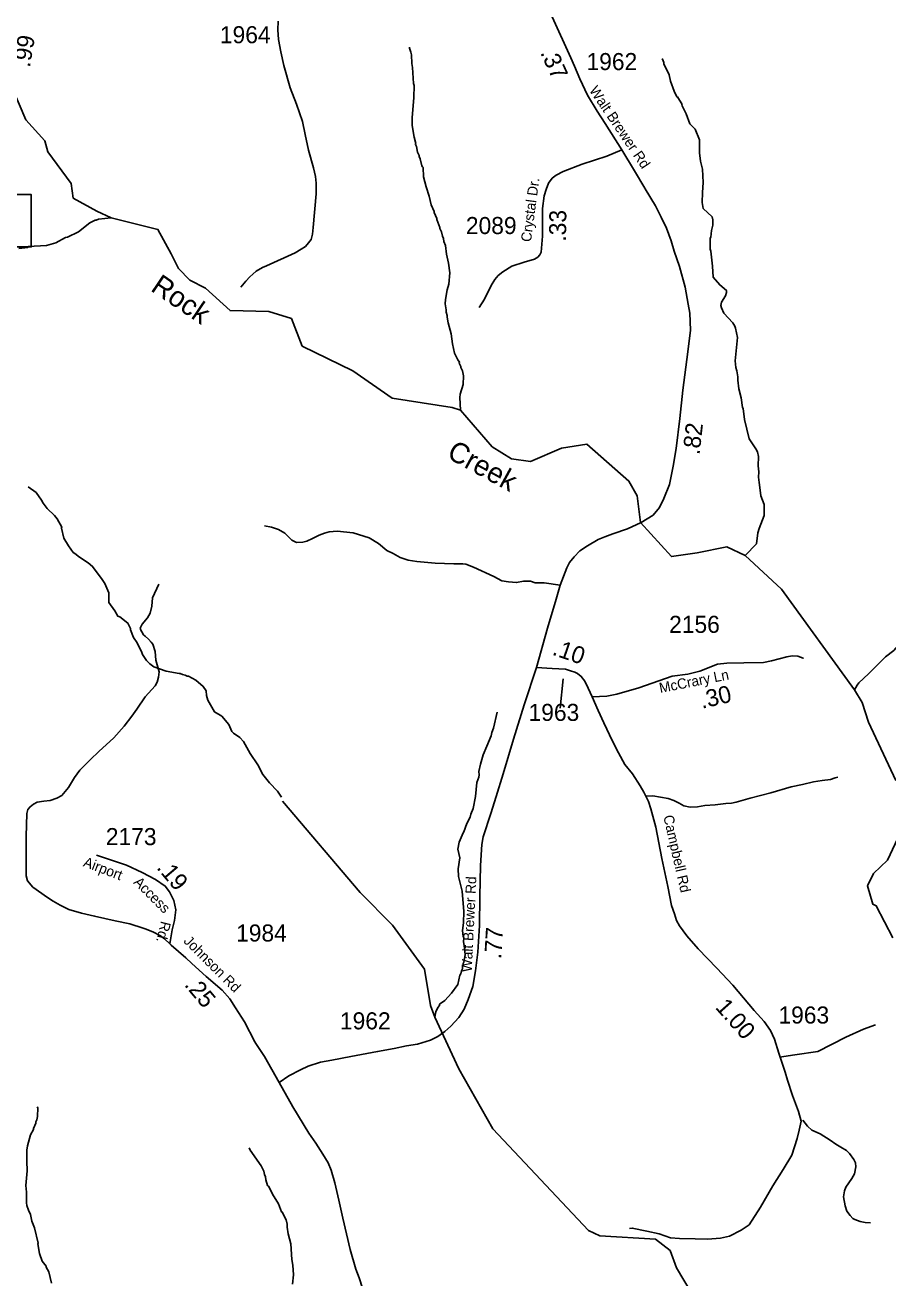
# Model space of a CAD drawing. Extents: x 1248224 to 1454986, y 825081 to 985870.
# Drawn here: x 1381427 to 1387753, y 903739 to 912919 of the extents above; entities that cross this region are included whole.
import ezdxf

# ---------------------------------------------------------------- set-up
doc = ezdxf.new("R2010")
doc.units = 0
for name, color, linetype in [('Exist Hydrographic Creek Single Shore', 7, 'Continuous'), ('Exist Hydrographic Creek Single Shore Label', 7, 'Continuous'), ('Exist Hydrographic Misc Water Feature', 7, 'Continuous'), ('Exist Road Non-System Type 51', 7, 'Continuous'), ('Exist Road Secondary Mileage Hundredths English Label', 7, 'Continuous'), ('Exist Road Secondary Structure Pipe Number Label', 7, 'Continuous'), ('Exist Road Secondary Type 41 Attributed', 7, 'Continuous'), ('Exist Road Secondary Type 51 Attributed', 7, 'Continuous'), ('Exist Road Secondary Type 51 Label', 7, 'Continuous'), ('Exist Road Secondary Type 51 Number Label', 7, 'Continuous')]:
    doc.layers.add(name, color=color, linetype=linetype)

msp = doc.modelspace()

# ---------------------------------------------------------------- linework, layer by layer
at = {"layer": 'Exist Hydrographic Creek Single Shore'}
for points in [[(1385914.1, 909468.7), (1385854.4, 909577.4), (1385544.6, 909847.9), (1385360.6, 909818.8), (1385133.6, 909721.6), (1384992.5, 909740.8), (1384852.6, 909829), (1384618.8, 910096.3), (1384557.5, 910117.2), (1384117.6, 910185.2), (1383829.6, 910384.7), (1383458.5, 910566.2), (1383379.5, 910768), (1383213.5, 910820.5), (1382929.5, 910826.3), (1382749.4, 910990.7), (1382634.5, 911049), (1382552.5, 911135.9), (1382498.1, 911242.9), (1382400.5, 911421.3), (1382059.3, 911506.3), (1381952.4, 911555), (1381779.5, 911650.5), (1381765.4, 911759.1), (1381594.5, 911989), (1381571.4, 912071.6), (1381433.4, 912225.4), (1381279.3, 912586.5)], [(1387564.6, 907955.7), (1387508.7, 908049.1), (1386973.6, 908785), (1386705.7, 909033.4), (1386570.7, 909095.3), (1386354.3, 909053.1), (1386165.9, 909025), (1385939.6, 909274.4), (1385914.1, 909468.7)], [(1387811.7, 907382.7), (1387611.6, 907810.3), (1387564.6, 907955.7)], [(1387787.7, 906231), (1387667.6, 906466.5), (1387642.6, 906476.7), (1387603.6, 906612.2), (1387647.6, 906703.2), (1387749.6, 906799.7), (1387862.6, 907040.3)]]:
    msp.add_lwpolyline(points, dxfattribs=at)
at = {"layer": 'Exist Hydrographic Misc Water Feature'}
for points in [[(1384244.8, 912756.7), (1384244.6, 912748.8), (1384256, 912720.5), (1384259.6, 912700.5), (1384262.2, 912636.4), (1384267.6, 912608.3), (1384275, 912490.2), (1384278.7, 912476.1), (1384277.2, 912388.3), (1384264.3, 912238.2), (1384264.3, 912182.6), (1384278.5, 912096.4), (1384291.5, 912052.1), (1384289.3, 912044.2), (1384296.9, 912028), (1384304.1, 911987.9), (1384315.6, 911963.6), (1384315.4, 911955.6), (1384323.1, 911939.5), (1384335.9, 911887.2), (1384339.8, 911879.1), (1384345.6, 911875), (1384349.1, 911806.7), (1384366.6, 911734.7), (1384389.1, 911666.2), (1384403.7, 911601.9), (1384426.7, 911553.4), (1384426.5, 911545.4), (1384445.6, 911501), (1384445.4, 911493.1), (1384468.1, 911436.6), (1384467.9, 911428.6), (1384479.4, 911404.3), (1384486.7, 911372.2), (1384494.4, 911356), (1384497.9, 911332), (1384509.2, 911303.8), (1384515.9, 911239.7), (1384530.5, 911175.4), (1384540.9, 911103.2), (1384533, 911019.4), (1384522.2, 910979.7), (1384508.6, 910908), (1384507.9, 910876), (1384515, 910831.9), (1384514.7, 910815.9), (1384522.2, 910791.8), (1384521.8, 910777.8), (1384528.9, 910737.7), (1384551.2, 910655.3), (1384561.6, 910583.1), (1384576.1, 910514.8), (1384599.1, 910466.3), (1384610.7, 910450), (1384610.5, 910442), (1384622, 910417.8), (1384621.8, 910409.8), (1384633.3, 910385.6), (1384640.6, 910349.4), (1384639.1, 910285.6), (1384617.6, 910214), (1384615, 910190.1), (1384618.8, 910096.3)], [(1386095.1, 912672), (1386101.1, 912667.9), (1386110.6, 912643.7), (1386110.4, 912635.7), (1386148.6, 912554.9), (1386159.6, 912506.7), (1386186.1, 912434.1), (1386205.1, 912393.7), (1386209.1, 912393.6), (1386243.9, 912336.9), (1386242.6, 912331.5), (1386274.8, 912267.4), (1386300.9, 912195.7), (1386339.9, 912154.9), (1386370.3, 912078.2), (1386372.2, 911982.3), (1386378.9, 911922.2), (1386393.6, 911861.9), (1386399.5, 911765.8), (1386392.9, 911690.9), (1386390.8, 911618.1), (1386399.3, 911573.9), (1386464, 911512.5), (1386469.5, 911492.4), (1386468.7, 911452.5), (1386459.8, 911412.7), (1386454.8, 911364.9), (1386450.7, 911357), (1386448.9, 911277), (1386454.7, 911261), (1386466.2, 911152.7), (1386472.4, 911072.7), (1386519.5, 911014.7), (1386568.4, 910974.5), (1386570, 910958.5), (1386561.5, 910934.8), (1386532.4, 910887.4), (1386527.9, 910863.5), (1386531.6, 910847.4), (1386550.7, 910809.1), (1386615.2, 910737.7), (1386630.7, 910713.3), (1386636.3, 910697.2), (1386650.8, 910628.9), (1386633.5, 910458.1), (1386638.1, 910409.3), (1386645.6, 910385.2), (1386652.5, 910341.1), (1386652, 910317.1), (1386658.7, 910253), (1386677.3, 910188.7), (1386687.7, 910116.4), (1386691.5, 910108.4), (1386700.9, 910027.8), (1386734.8, 909887.6), (1386785.1, 909814.5), (1386796.7, 909792.2), (1386804, 909758.1), (1386802.4, 909688.1), (1386807.5, 909646.1), (1386804.6, 909606.2), (1386807.8, 909566.1), (1386814.9, 909529.9), (1386820.2, 909469.9), (1386844.3, 909405.4), (1386846.5, 909325.4), (1386808.5, 909230.4), (1386799.8, 909198.5), (1386789.2, 909116.9), (1386705.7, 909033.4)], [(1381380.3, 911280.8), (1381446.6, 911289.3), (1381448.7, 911295.2), (1381584.9, 911304.3), (1381653.4, 911322.7), (1381722.2, 911361.2), (1381738.3, 911364.9), (1381819.1, 911403), (1381900.6, 911469.2), (1381941, 911488.3), (1381949, 911488.1), (1381965.2, 911495.8), (1382059.3, 911506.3)], [(1381450.5, 909536.3), (1381507.6, 909495.1), (1381548.4, 909438.2), (1381559.9, 909415.9), (1381589.1, 909377.4), (1381643.9, 909324.2), (1381661.4, 909301.8), (1381696, 909239.1), (1381694, 909232.8), (1381710.3, 909158.8), (1381745.1, 909102.1), (1381780, 909053.3), (1381799.8, 909042.9), (1381819.5, 909024.5), (1381888.5, 908979), (1381921.9, 908952.3), (1381991.8, 908856.8), (1382011.1, 908826.4), (1382041.6, 908759.8), (1382040.1, 908687.8), (1382084.2, 908626.9), (1382105.9, 908588.5), (1382121.8, 908582.1), (1382180.9, 908536.8), (1382199.9, 908496.4), (1382199.8, 908488.4), (1382222.6, 908432), (1382249.7, 908391.4), (1382284.2, 908320.7), (1382287.9, 908306.6), (1382294, 908298.8), (1382317.3, 908264.1), (1382340.9, 908239.5), (1382372.1, 908215.9), (1382461.5, 908184.8), (1382556.9, 908168.7), (1382564.9, 908168.6), (1382580.7, 908160.2), (1382600.6, 908155.8), (1382616.4, 908147.5), (1382624.4, 908147.3), (1382679.9, 908118.1), (1382732.9, 908073), (1382754.1, 908040.4), (1382757.4, 908006.4), (1382766.7, 907972.3), (1382816.8, 907886.9), (1382870.2, 907854.1), (1382920.8, 907793), (1382941.7, 907742.5), (1382955.5, 907730.2), (1383002.7, 907699.1), (1383028.1, 907670.6), (1383076.2, 907581.6), (1383134.4, 907498.4), (1383168.9, 907427.7), (1383219.6, 907366.6), (1383278.2, 907305.3), (1383307.4, 907262.3)], [(1387938.4, 908503.9), (1387932.4, 908486), (1387879.3, 908435.2), (1387797.1, 908337.1), (1387736.1, 908290.8), (1387611.4, 908165.2), (1387539.9, 908098.9), (1387527.6, 908083.2), (1387508.7, 908049.1)], [(1384887, 907885.5), (1384860.4, 907766.2), (1384847.8, 907734.5), (1384843.2, 907710.6), (1384813.5, 907635.3), (1384784.2, 907572), (1384766.7, 907504.4), (1384753.6, 907448.8), (1384755, 907424.7), (1384752.6, 907408.8), (1384739.8, 907369.1), (1384729.6, 907265.4), (1384711.6, 907177.8), (1384694.8, 907138.2), (1384690.2, 907114.3), (1384665.3, 907068.6), (1384644, 907007.4), (1384638.7, 907001.2), (1384610.2, 906932.2), (1384599.2, 906880.5), (1384613.7, 906816.2), (1384602, 906736.5), (1384604.8, 906680.4), (1384630.4, 906572), (1384643.2, 906423.8), (1384641.5, 906341.9), (1384634.2, 906284.1), (1384639.2, 906240), (1384643, 906231.9), (1384642.4, 906202), (1384649.5, 906159.8), (1384652.4, 906107.7), (1384643.1, 906052.1), (1384638.9, 906044.1), (1384638.6, 906028.2), (1384634.4, 906020.3), (1384634.1, 906004.3), (1384625.8, 905988.4), (1384621.3, 905966.6), (1384615, 905956.7), (1384599.6, 905889), (1384554.2, 905826.1), (1384505, 905771.2), (1384464.4, 905744.2), (1384464.2, 905736.2), (1384451.9, 905720.4), (1384439.2, 905688.7), (1384430.5, 905649.1)], [(1387086.7, 902210.3), (1387139.6, 902343.8), (1387126.7, 902485.3), (1387054.6, 902637.7), (1387040.7, 902779.1), (1386974.6, 902829.8), (1386701.6, 902910.8), (1386627.6, 902987.8), (1386532.7, 903196.5), (1386525.7, 903272.1), (1386203.7, 903813.7), (1386155.7, 903939.4), (1386049.7, 904023.7), (1385640.6, 904048.3), (1385558.6, 904086), (1384856.6, 904832.2), (1384607.5, 905270.6), (1384430.5, 905649.1), (1384400.5, 905734.4), (1384355.5, 906001.2), (1384120.5, 906324.4), (1383883.6, 906562.3), (1383313.5, 907233.6)], [(1381515.8, 904993.7), (1381519.7, 904985.6), (1381518.2, 904921.6), (1381513.7, 904897.7), (1381505.4, 904881.9), (1381505.2, 904873.9), (1381488.3, 904834.4), (1381488.2, 904826.4), (1381467.3, 904786.8), (1381445.6, 904707.3), (1381440.9, 904675.4), (1381439.2, 904595.6), (1381442.1, 904524.4), (1381433.3, 904415.8), (1381438.2, 904367.8), (1381436.5, 904289.8), (1381440.1, 904269.7), (1381451.3, 904235.5), (1381466.7, 904203.2), (1381477.5, 904155), (1381496.5, 904106.6), (1381522.1, 903994.2), (1381520.7, 903989.7), (1381532.5, 903917.9), (1381551.3, 903861.6), (1381580.5, 903824.9), (1381582.2, 903816.9), (1381601.6, 903784.5), (1381619.7, 903700.1)], [(1383069.5, 904691.5), (1383077.1, 904675.4), (1383158.6, 904561.6), (1383177.7, 904521.2), (1383181.2, 904497.3), (1383188.9, 904481.1), (1383192.3, 904457), (1383205.5, 904416.8), (1383209.3, 904410.6), (1383215.3, 904408.5), (1383242, 904352), (1383284.6, 904283.1), (1383307.2, 904222.6), (1383312, 904220.5), (1383340, 904165.9), (1383349.4, 904133.7), (1383348.8, 904111.8), (1383355.7, 904061.6), (1383374.2, 903989.2), (1383383.7, 903875.1), (1383390.8, 903833), (1383394.2, 903761.8), (1383387.4, 903693.1)]]:
    msp.add_lwpolyline(points, dxfattribs=at)
at = {"layer": 'Exist Road Non-System Type 51'}
for points in [[(1383282.5, 912948.4), (1383279, 912884.5), (1383285.5, 912812.3), (1383301.7, 912721.9), (1383323.7, 912623.4), (1383370.3, 912458.4), (1383415.9, 912339.4), (1383461.2, 912212.4), (1383481.2, 912115.9), (1383505, 912001.4), (1383542.2, 911872.3), (1383556.9, 911810), (1383561.9, 911759.9), (1383561.2, 911725.9), (1383560.4, 911681.9), (1383539.2, 911436.1), (1383534.2, 911386.2), (1383523.4, 911346.6), (1383504.7, 911323), (1383482.1, 911295.4), (1383451.7, 911276), (1383407.2, 911250.9), (1383197.1, 911155.2), (1383166.8, 911141.8), (1383122.3, 911116.7), (1383095.8, 911093.2), (1383075.4, 911073.6), (1383044.8, 911042.2), (1383009.7, 910998.9)], [(1383182, 909250.8), (1383233.3, 909240), (1383284.7, 909223.8), (1383330.6, 909196.7), (1383382, 909145.3), (1383417.1, 909126.4), (1383463, 909129.1), (1383492.8, 909137.2), (1383533.3, 909156.2), (1383581.9, 909180.5), (1383622.5, 909196.7), (1383657.6, 909204.8), (1383714.4, 909210.2), (1383833.3, 909199.4), (1383949.5, 909161.6), (1384017, 909121), (1384079.2, 909069.6), (1384125.1, 909048), (1384176.5, 909018.2), (1384235.9, 908999.3), (1384298.1, 908988.5), (1384433.2, 908975), (1384571, 908972.3), (1384635.9, 908972.3), (1384657.5, 908969.6), (1384714.3, 908947.9), (1384862.9, 908877.6), (1384922.3, 908847.9), (1384971, 908839.7), (1385030.4, 908834.3), (1385081.8, 908845.2), (1385133.1, 908845.2), (1385165.6, 908831.6), (1385233.1, 908831.6), (1385350.2, 908815.7)], [(1381564.2, 907232.9), (1381610.6, 907238.1), (1381661, 907255.3), (1381696.3, 907275.1), (1381744.3, 907333), (1381789.4, 907406.4), (1381827.3, 907458.7), (1381860, 907492), (1381907.7, 907537), (1381967.6, 907595.2), (1382078.6, 907696.2), (1382152.4, 907780.8), (1382209.5, 907854.4), (1382246.3, 907905.9), (1382306.3, 907997.2), (1382381.3, 908076.5), (1382396.3, 908104.3), (1382405.8, 908141.3), (1382409.9, 908181), (1382385.4, 908264.3), (1382379.9, 908329.1), (1382363.5, 908383.3), (1382352.6, 908397.8), (1382332.2, 908419), (1382307, 908440.1), (1382295.2, 908451.5), (1382282.5, 908471.9), (1382275.6, 908485.1), (1382271.6, 908501), (1382285.9, 908528.7), (1382325.4, 908576.3), (1382345.1, 908609.4), (1382356.1, 908661), (1382361.5, 908721.8), (1382406.5, 908822.3)], [(1385976.8, 907269.1), (1386028.6, 907270.9), (1386141.7, 907252.3), (1386183.9, 907237.4), (1386222.3, 907218.8), (1386256.8, 907198.3), (1386302.9, 907189), (1386356.6, 907190.9), (1386410.3, 907200.2), (1386487, 907205.8), (1386564.7, 907214.1), (1386605, 907217.9), (1386641.4, 907225.3), (1386743.1, 907253.2), (1386894.7, 907294.2), (1387042.4, 907337), (1387125.8, 907354.7), (1387208.3, 907373.3), (1387271.6, 907384.5), (1387333, 907391.9), (1387365.6, 907403.1), (1387386.3, 907408.1)], [(1381433.9, 906973.4), (1381439.5, 907142.9), (1381446.3, 907170.7), (1381464.1, 907191.9), (1381488.6, 907210.4), (1381515.8, 907224.9), (1381564.2, 907232.9)], [(1382195.5, 906333.1), (1382087.6, 906356.2), (1381936.3, 906390.5), (1381839.5, 906411.7), (1381747.5, 906439.5), (1381684.8, 906469.9), (1381633.1, 906499), (1381590.8, 906526.7), (1381484.5, 906601.9), (1381445.1, 906648.4), (1381435.3, 906684.9), (1381433.9, 906889.7), (1381433.9, 906973.4)], [(1382487.6, 906188.2), (1382448.7, 906223.9), (1382418.7, 906245.1), (1382362.9, 906275.5), (1382308.3, 906298), (1382293, 906302.9), (1382195.5, 906333.1)], [(1386958.6, 905356.4), (1387069.4, 905372.7), (1387238.8, 905398.8), (1387444, 905503.1), (1387574.3, 905561.8), (1387662.3, 905594.4)], [(1387128.9, 904895.8), (1387163.2, 904852), (1387195.8, 904822.2), (1387257.2, 904796.1), (1387328.2, 904749.6), (1387370.4, 904719.8), (1387408.7, 904697.5), (1387449, 904673.3), (1387472, 904650.9), (1387502.7, 904608.1), (1387514.2, 904582.1), (1387518.1, 904552.3), (1387506.6, 904502), (1387487.4, 904468.5), (1387443.3, 904403.4), (1387433.7, 904377.3), (1387426, 904334.5), (1387440.4, 904268.4), (1387451.9, 904227.5), (1387474.9, 904195.8), (1387496, 904175.4), (1387511.4, 904167.9), (1387549.7, 904153), (1387586.2, 904145.6), (1387624.5, 904141.8)]]:
    msp.add_lwpolyline(points, dxfattribs=at)
at = {"layer": 'Exist Road Secondary Structure Pipe Number Label'}
msp.add_lwpolyline([(1380206.2, 911677.2), (1381472.3, 911677.2), (1381472.3, 911293.4), (1380206.2, 911293.4)], close=True, dxfattribs=at)
at = {"layer": 'Exist Road Secondary Type 41 Attributed'}
for points in [[(1385584.5, 907997.8), (1385691.9, 908002.6), (1385766.4, 908015.3), (1385926.6, 908063.1), (1386169.8, 908148.9), (1386285.1, 908163), (1386373.7, 908184.1), (1386502.2, 908235.9), (1386572.4, 908244.4), (1386696.2, 908245.8), (1386839.5, 908247.2), (1386900, 908261.3), (1387011, 908289.4), (1387050.4, 908296.4), (1387091.2, 908295), (1387130.5, 908281), (1387135, 908277.7)], [(1387087.7, 904761.5), (1387047.4, 904639.7), (1386985.5, 904532.8), (1386909.6, 904414.6), (1386819.6, 904257), (1386735.6, 904129.2), (1386676.5, 904089.8), (1386592.2, 904044.8), (1386524.7, 904030.7), (1386429.1, 904022.2), (1386339.2, 904025.1), (1386223.9, 904027.9), (1386159.2, 904033.5), (1386074.9, 904061.6), (1385984.9, 904081.3), (1385878.1, 904103.9), (1385857.4, 904102.3)]]:
    msp.add_lwpolyline(points, dxfattribs=at)
at = {"layer": 'Exist Road Secondary Type 51 Attributed'}
for points in [[(1385187.8, 913790.2), (1385211.2, 913412.1), (1385220.8, 913234.9), (1385263.9, 913053.4), (1385290.4, 912978.9), (1385427.7, 912679.3), (1385454.4, 912616.5), (1385493.9, 912525.8), (1385550.6, 912405.1), (1385620.8, 912286.8), (1385680.7, 912196.9), (1385801.4, 912005.1)], [(1385801.4, 912005.1), (1385691, 911957.5), (1385512.4, 911900.7), (1385372.1, 911845.1), (1385321.6, 911818.7), (1385291.6, 911796.2), (1385264.4, 911760.5), (1385247.4, 911712.9), (1385233.7, 911666.6), (1385221.5, 911574), (1385219.4, 911373), (1385211.2, 911255.4), (1385201.7, 911234.2), (1385185.3, 911217), (1385162.2, 911203.8), (1385085.9, 911181.3), (1384994.5, 911152.2), (1384928.4, 911109.9), (1384894.4, 911083.5), (1384871.2, 911055.7), (1384843.9, 911009.4), (1384795.6, 910910.2), (1384755.8, 910848.4)], [(1385801.4, 912005.1), (1385895.4, 911851.7), (1385971, 911724.8), (1385973.9, 911719.7), (1386048, 911595.2), (1386090.3, 911511.9), (1386128.4, 911431.2), (1386163.2, 911337.3), (1386186.4, 911262), (1386224.5, 911149.6), (1386266.1, 910998.8), (1386287.9, 910874.5), (1386301.5, 910808.4), (1386304.9, 910684.1), (1386286.5, 910524.1), (1386250.4, 910243.8), (1386226.6, 910036.2), (1386201.4, 909815.3), (1386178.9, 909687.1), (1386151.6, 909553.5), (1386110, 909449.1), (1386077.3, 909383), (1386031, 909328.7), (1385944.3, 909274.5)], [(1385944.3, 909274.5), (1385843.1, 909228), (1385735.7, 909190.3), (1385676.7, 909170.1), (1385627.6, 909150.2), (1385549.9, 909103.9), (1385494, 909065.6), (1385451.8, 909023.3), (1385419.1, 908981), (1385398.6, 908942.6), (1385350.2, 908815.7), (1385320.3, 908711.2), (1385256.9, 908501), (1385176.5, 908212.7)], [(1385176.5, 908212.7), (1385085.9, 907939), (1385008.9, 907687.7), (1384931.9, 907432.5), (1384880.7, 907265.9), (1384842.6, 907141.6), (1384786, 906971), (1384776.5, 906915.5), (1384766.3, 906762.1), (1384761.5, 906534.7), (1384758.1, 906321.8), (1384746.5, 906126.1), (1384728.8, 905988.5), (1384709, 905873.5), (1384676.3, 905779.6), (1384645, 905709.5), (1384606.8, 905647.4), (1384548.2, 905583.9), (1384504.6, 905544.3), (1384452.8, 905507.2), (1384398.3, 905480.8), (1384303.6, 905453), (1384224.5, 905439.8), (1384133.2, 905421.3), (1384011.2, 905397.5), (1383815, 905360.4), (1383675.3, 905334), (1383593.5, 905319.5), (1383503.6, 905290.4), (1383446.3, 905263.9), (1383361.8, 905220.3), (1383289.6, 905170)], [(1385176.5, 908212.7), (1385291, 908204.4), (1385388.8, 908198.8), (1385425.3, 908187.7), (1385457.9, 908176.5), (1385477.6, 908167.6), (1385503.9, 908146.7), (1385530.8, 908111.4), (1385555.7, 908061.1), (1385584.5, 907997.8)], [(1385584.5, 907997.8), (1385629.6, 907896.4), (1385669.9, 907807), (1385733.2, 907673), (1385777.3, 907587.4), (1385825.2, 907499.9), (1385879.9, 907431.9), (1385936.5, 907345.4), (1385962.4, 907297.9), (1385976.8, 907269.1), (1385996.9, 907229), (1386014.2, 907175.1), (1386050.6, 907041), (1386095.7, 906811.1), (1386139.8, 906606.4), (1386166.7, 906466.8), (1386187.8, 906407.2), (1386203.1, 906358.8), (1386224.2, 906317.9), (1386277.9, 906245.3), (1386362.3, 906150.3), (1386499.5, 906009.8), (1386616.5, 905885.1), (1386772.8, 905698), (1386844.8, 905617), (1386890.8, 905551.9), (1386921.5, 905488.6), (1386954.1, 905386.2), (1387000.2, 905246.6), (1387017.4, 905187), (1387052, 905075.4), (1387097, 904959), (1387115.9, 904886.7), (1387101.8, 904822), (1387087.7, 904761.5)], [(1382487.6, 906188.2), (1382505.2, 906289), (1382522.1, 906358.4), (1382532.3, 906436.3), (1382518.7, 906504.1), (1382484.8, 906568.4), (1382454.4, 906610.8), (1382383.2, 906658.2), (1382285, 906709), (1382169.8, 906763.2), (1381949.7, 906837.7)], [(1383289.6, 905170), (1383183.3, 905360.4), (1383120, 905457.3), (1383112.4, 905468.9), (1383034.8, 905615.7), (1382970.7, 905718.8), (1382927.1, 905783.6), (1382872.6, 905847.1), (1382755.4, 905947.6), (1382649.7, 906044.1), (1382605.9, 906084.8), (1382499.1, 906177.6), (1382487.6, 906188.2)], [(1383900.6, 903665.3), (1383875.4, 903739.4), (1383851.8, 903802.8), (1383809.5, 903948.2), (1383756.7, 904178.3), (1383728.4, 904309.2), (1383697.8, 904434.8), (1383670.5, 904528.7), (1383650.1, 904581.6), (1383610.6, 904646.4), (1383558.8, 904727.1), (1383506.3, 904799.8), (1383389.1, 904992.8), (1383289.6, 905170)]]:
    msp.add_lwpolyline(points, dxfattribs=at)
at = {"layer": 'Exist Road Secondary Type 51 Label'}
msp.add_lwpolyline([(1385350.2, 907914.6), (1385372.7, 908128.5)], dxfattribs=at)

# ---------------------------------------------------------------- texts
at = {"layer": 'Exist Hydrographic Creek Single Shore Label'}
for s, rotation, p in [('Rock', 325.95751, (1382340.5, 910976.5)), ('Creek', 331.39732, (1384511.2, 909752.4))]:
    msp.add_text(s, height=150, rotation=rotation, dxfattribs=at).set_placement(p)
at = {"layer": 'Exist Road Secondary Mileage Hundredths English Label'}
for s, rotation, p in [('.99', 80.41569, (1381461.9, 912604.1)), ('.37', 294.62047, (1385201.9, 912716.8)), ('.33', 89.41713, (1385393.2, 911331.2)), ('.82', 83.48639, (1386371.1, 909766.3)), ('.10', 341.09511, (1385285.5, 908306.8)), ('.30', 13.40388, (1386389.5, 907908.8)), ('.19', 310.17046, (1382386.4, 906743)), ('.77', 86.61236, (1384917.9, 906073.3)), ('.25', 310.17046, (1382589.7, 905884.3)), ('1.00', 311.61733, (1386481.4, 905718.9))]:
    msp.add_text(s, height=125, rotation=rotation, dxfattribs=at).set_placement(p)
at = {"layer": 'Exist Road Secondary Type 51 Label'}
for s, rotation, p in [('Walt Brewer Rd', 304.07463, (1385559.6, 912440.5)), ('Crystal Dr.', 82.41261, (1385135.7, 911326.1)), ('McCrary Ln', 11.25887, (1386083.7, 908024)), ('Campbell Rd', 282.84889, (1386105.4, 907121.7)), ('Airport', 339.11131, (1381847.4, 906756.8)), ('Access', 315.03275, (1382217.6, 906633.3)), ('Walt Brewer Rd', 87.15356, (1384701.2, 905978.2)), ('Rd.', 256.32579, (1382424.3, 906357.6)), ('Johnson Rd', 315.03275, (1382584.1, 906202.3))]:
    msp.add_text(s, height=75, rotation=rotation, dxfattribs=at).set_placement(p)
at = {"layer": 'Exist Road Secondary Type 51 Number Label'}
for s, p in [('1964', (1382855.3, 912785.6)), ('1962', (1385543.1, 912588.8)), ('2089', (1384658.7, 911387.4)), ('2156', (1386148.6, 908465.5)), ('1963', (1385118.1, 907820.4)), ('2173', (1382018.9, 906910.3)), ('1984', (1382974.1, 906204)), ('1962', (1383735.3, 905560.5)), ('1963', (1386950.3, 905603))]:
    msp.add_text(s, height=125, dxfattribs=at).set_placement(p)

doc.saveas('drawing.dxf')
